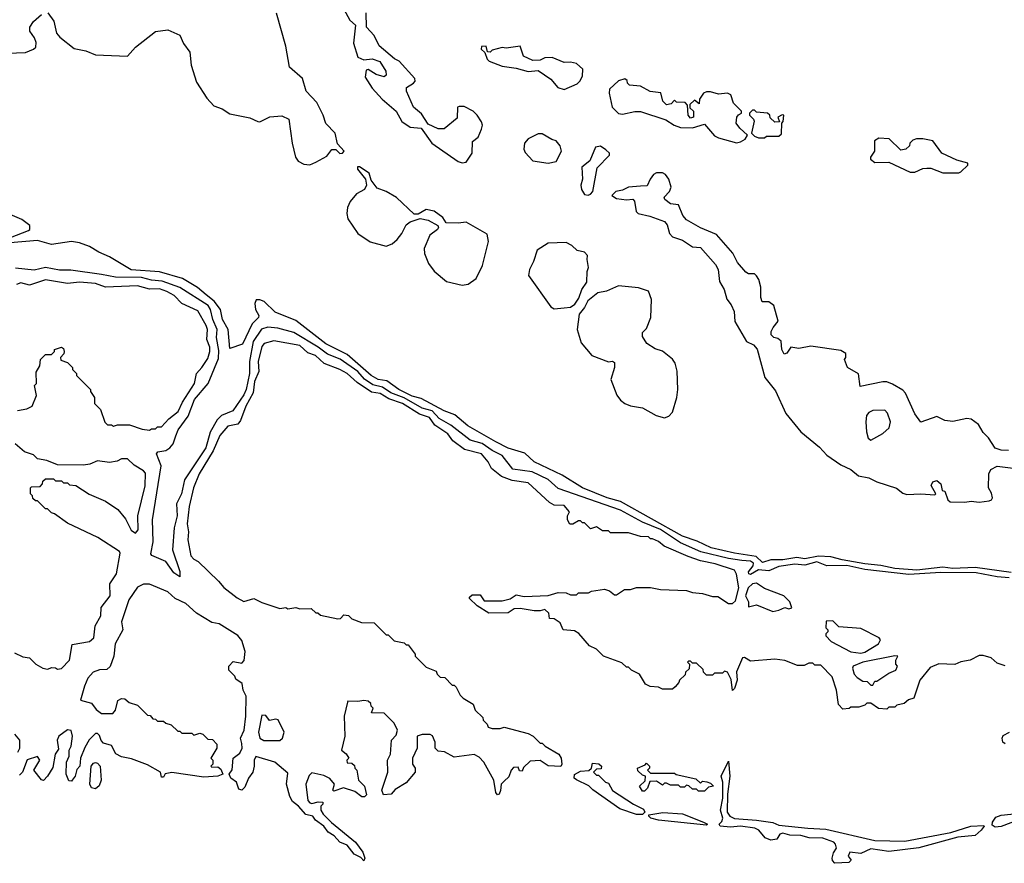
# Model space of a CAD drawing. Extents: x 2386423 to 2568864, y 578392 to 761999.
# Tile 338 of 454: x 2504246 to 2509161, y 672280 to 676492. Entities that reach past the tile are written whole.
import ezdxf

# ---------------------------------------------------------------- set-up
doc = ezdxf.new("R2010")
doc.units = 0

msp = doc.modelspace()

# ---------------------------------------------------------------- linework, layer by layer
at = {"layer": '0CON05XD'}
for points in [[(2505864.4, 676545), (2505895, 676488.8), (2505922, 676465), (2505913.1, 676375), (2505934.4, 676305), (2505965, 676292), (2506005, 676296.2), (2506043.6, 676283.6), (2506073.3, 676235), (2506076.2, 676215), (2506065, 676206.7), (2506025, 676218), (2505985, 676243.8), (2505975, 676240), (2505971.1, 676205), (2506005, 676149.4), (2506055.6, 676095), (2506126.1, 676036.1), (2506153.7, 675983.7), (2506195, 675955.6), (2506249.8, 675949.8), (2506303.1, 675875), (2506434.4, 675784.4), (2506455, 675776.9)], [(2504136.4, 676323.6), (2504275, 676328.8), (2504315.8, 676344.2), (2504326.2, 676355), (2504328.3, 676378.3), (2504320.7, 676400.7), (2504297.5, 676435), (2504296.7, 676455), (2504315, 676482.5), (2504355, 676517.5)], [(2504386.4, 676526.4), (2504416.7, 676485), (2504430, 676425), (2504446.2, 676405), (2504518.3, 676348.3), (2504575.8, 676335.8), (2504625, 676316.2), (2504785, 676310), (2504825, 676354), (2504925, 676433.3), (2504985, 676441.2), (2505046.2, 676415), (2505063.9, 676373.9), (2505095, 676330), (2505102.5, 676265), (2505129.3, 676179.3), (2505180, 676100), (2505215, 676062.5), (2505256.7, 676046.7), (2505295, 676022.5), (2505395, 676001.2), (2505435, 675983.3), (2505445, 675982.5), (2505495, 676006.7), (2505555, 676012.5), (2505590, 675995), (2505606.7, 675875), (2505623.3, 675805), (2505635.9, 675785.9), (2505665, 675771.2), (2505695, 675768), (2505725, 675780.8), (2505779.3, 675810.7), (2505805, 675843.8), (2505823.9, 675843.9), (2505845, 675824), (2505857.5, 675825), (2505865.7, 675835), (2505832.7, 675872.7), (2505820.6, 675925), (2505775, 675973.8), (2505761.5, 676015), (2505728.8, 676078.8), (2505676.7, 676135), (2505658.3, 676198.3), (2505593.8, 676255), (2505575, 676360), (2505528, 676525)], [(2506455, 675776.9), (2506475, 675780), (2506504.4, 675825), (2506506.1, 675883.9), (2506534.3, 675905.7), (2506552, 675945), (2506556.2, 675965), (2506551.7, 675981.7), (2506530, 676015), (2506510, 676035), (2506465, 676058.8), (2506440.7, 676059.3), (2506432.5, 676055), (2506430, 676000), (2506365, 675947.5), (2506335, 675946.9), (2506285, 675970), (2506252.5, 676022.5), (2506212.5, 676055), (2506176.9, 676135), (2506177.1, 676152.9), (2506212.5, 676175), (2506220, 676185), (2506218.3, 676198.3), (2506140, 676285), (2506117, 676297), (2506040.7, 676360.7), (2506015, 676412.5), (2505977.5, 676455), (2505976.4, 676526.4)], [(2506965, 676143.8), (2507028.3, 676171.7), (2507042.5, 676185), (2507055, 676210), (2507057.5, 676245), (2507025, 676272.5), (2506995, 676280), (2506965, 676278), (2506905, 676302.5), (2506868.3, 676301.7), (2506845, 676290), (2506808.3, 676288.3), (2506760.7, 676310.7), (2506745, 676360), (2506675, 676350), (2506655, 676352.5), (2506605, 676340), (2506595, 676330), (2506581.7, 676331.7), (2506575, 676360), (2506551.7, 676358.3), (2506550, 676345), (2506568.3, 676328.3), (2506580, 676295), (2506590, 676285), (2506655, 676260), (2506725, 676250), (2506785, 676232.5), (2506835, 676237.5), (2506897.5, 676195), (2506932.7, 676152.7), (2506965, 676143.8)], [(2507825, 675877.5), (2507845, 675882.5), (2507867.5, 675895), (2507880, 675915), (2507840.5, 675950.5), (2507823.3, 675975), (2507826.7, 676005), (2507833.6, 676016.4), (2507850, 676025), (2507850, 676035), (2507810, 676075), (2507796.4, 676116.4), (2507780, 676125), (2507735, 676120), (2507695, 676132.5), (2507675, 676132.5), (2507660, 676125), (2507640, 676095), (2507638.3, 676071.7), (2507615, 676090), (2507591.7, 676068.3), (2507591.7, 676051.7), (2507610, 676035), (2507610, 676005), (2507595, 676000), (2507582.5, 676015), (2507580, 676065), (2507568.3, 676078.3), (2507525, 676080), (2507515, 676090), (2507498.3, 676071.7), (2507475, 676067.5), (2507457.5, 676085), (2507447, 676127), (2507393, 676133), (2507345, 676160), (2507290, 676165), (2507280, 676175), (2507278.3, 676188.3), (2507267, 676197), (2507235, 676187.5), (2507191.2, 676145), (2507188.8, 676125), (2507203.8, 676055), (2507235, 676023.3), (2507255, 676020), (2507316.4, 676033.6), (2507345, 676033.3), (2507471.7, 675991.7), (2507512.5, 675965), (2507545, 675953.8), (2507605, 675952.5), (2507665, 675970), (2507715, 675912.5), (2507735, 675902.5), (2507825, 675877.5)], [(2507965, 675902.5), (2507975, 675910), (2508035, 675910), (2508048.3, 675921.7), (2508050, 675975), (2508057, 675983), (2508060, 676015), (2508053, 676017), (2508030, 676005), (2508038.3, 675981.7), (2508015, 675980), (2507991.7, 676001.7), (2507990, 676015), (2507980, 676025), (2507925, 676030), (2507915, 676040), (2507905, 676040), (2507890, 676025), (2507890, 676015), (2507910, 675995), (2507912.5, 675985), (2507900, 675925), (2507915, 675910), (2507935, 675902.5), (2507965, 675902.5)], [(2506885, 675776.2), (2506925, 675783.8), (2506950.8, 675835), (2506945, 675862.5), (2506925, 675887.5), (2506903, 675893), (2506855, 675922.5), (2506835, 675922.5), (2506785, 675896.7), (2506766.7, 675875), (2506763.3, 675845), (2506769.3, 675829.3), (2506807.7, 675787.7), (2506885, 675776.2)], [(2507084.4, 675615.6), (2507095, 675620.6), (2507107.1, 675635), (2507128.3, 675751.7), (2507190, 675815), (2507190, 675825), (2507173, 675843), (2507145, 675860), (2507120, 675855), (2507093, 675787), (2507052, 675755), (2507055.7, 675695), (2507048.1, 675665), (2507050, 675645), (2507065, 675619.4), (2507084.4, 675615.6)], [(2508855, 675726.7), (2508935, 675727.5), (2508945, 675732.5), (2508980, 675765), (2508980, 675775), (2508925, 675790), (2508850, 675825), (2508805, 675886.7), (2508755, 675897.5), (2508723, 675897), (2508705, 675890), (2508690, 675875), (2508688.3, 675861.7), (2508670, 675845), (2508645, 675840), (2508587, 675897), (2508535, 675900), (2508513, 675887), (2508512.5, 675835), (2508492.5, 675805), (2508492.5, 675795), (2508515, 675778.8), (2508585, 675781.2), (2508690.5, 675730.5), (2508715, 675730), (2508755, 675748.8), (2508775, 675751.2), (2508795, 675751.2), (2508855, 675726.7)], [(2506455, 675165.8), (2506485, 675172), (2506525, 675200), (2506555.8, 675264.2), (2506587.1, 675385), (2506580.5, 675420.5), (2506475, 675481.8), (2506435.6, 675475.6), (2506375, 675477.5), (2506358.9, 675505), (2506315, 675536.4), (2506275, 675544), (2506235, 675521.2), (2506215, 675521.2), (2506126.9, 675605), (2506075, 675634.5), (2506030.7, 675650.7), (2506001.2, 675691.2), (2505990.8, 675725), (2505943, 675757), (2505933.3, 675756.7), (2505933.3, 675745), (2505973.3, 675695), (2505976.7, 675665), (2505966.7, 675645), (2505927.3, 675622.7), (2505896.4, 675583.6), (2505883.3, 675555), (2505878.8, 675525), (2505885, 675497.5), (2505934.1, 675424.1), (2505995, 675382.5), (2506075, 675361.2), (2506105, 675373.3), (2506130, 675395), (2506153.3, 675425), (2506175, 675467.5), (2506195, 675483.3), (2506245, 675500), (2506285, 675490.9), (2506333.3, 675465), (2506337.5, 675455), (2506331.2, 675445), (2506293, 675417), (2506265, 675350), (2506267.5, 675325), (2506286.2, 675275), (2506315, 675236.7), (2506377.5, 675185), (2506455, 675165.8)], [(2509181.7, 674341.7), (2509145, 674342.5), (2509115, 674353.3), (2509082, 674405), (2509055, 674431.2), (2509031.7, 674471.7), (2508995, 674497.1), (2508975, 674501.4), (2508905, 674485.7), (2508865, 674491.2), (2508825, 674510), (2508745, 674483.3), (2508714.1, 674524.1), (2508668, 674628), (2508655, 674642.5), (2508602.7, 674672.7), (2508575, 674683.8), (2508555, 674684), (2508441.2, 674661.2), (2508433.6, 674723.6), (2508378.8, 674755), (2508363.3, 674795), (2508370, 674805), (2508370, 674825), (2508345, 674840), (2508195, 674861.2), (2508135, 674850), (2508095, 674857.5), (2508075, 674827.5), (2508061.7, 674821.7), (2508051.2, 674845), (2508047, 674887), (2508030.7, 674900.7), (2508010, 674905), (2507998.3, 674918.3), (2507997.5, 674935), (2508007.5, 674955), (2508033, 674987), (2508010, 675065), (2507985, 675082.5), (2507953, 675083), (2507946.7, 675105), (2507946.1, 675156.1), (2507936.2, 675195), (2507925, 675212.5), (2507915, 675222.5), (2507885, 675222.5), (2507870.7, 675230.7), (2507829.3, 675279.3), (2507806.1, 675326.1), (2507725, 675420), (2507645, 675453.3), (2507575, 675492), (2507556.2, 675515), (2507535, 675567.5), (2507495, 675573.3), (2507467.5, 675595), (2507463.3, 675606.7), (2507490, 675635), (2507497.5, 675655), (2507486.7, 675695), (2507469.3, 675719.3), (2507455, 675727.5), (2507425, 675727.5), (2507410.7, 675719.3), (2507393.9, 675696.1), (2507378.3, 675661.7), (2507345, 675660), (2507285, 675656.2), (2507255, 675641.2), (2507222.5, 675635), (2507202, 675615), (2507225, 675600), (2507275, 675593.1), (2507306.4, 675596.4), (2507315.8, 675585.8), (2507323.6, 675535), (2507333.6, 675525), (2507391.7, 675511.7), (2507465, 675484.5), (2507477.7, 675467.7), (2507490.3, 675425), (2507505, 675407.5), (2507555, 675390.4), (2507605, 675358.5), (2507645.4, 675355.4), (2507720, 675270), (2507732.7, 675245), (2507740, 675185), (2507762.6, 675145), (2507776.8, 675096.8), (2507798.3, 675068.3), (2507812.7, 675035), (2507816.7, 674985), (2507875, 674885.6), (2507909.2, 674869.2), (2507926.9, 674846.9), (2507966.1, 674705), (2508019, 674639), (2508071.4, 674525), (2508145.4, 674435), (2508238, 674358), (2508275, 674318.5), (2508345, 674269.2), (2508395, 674245.5), (2508434, 674215), (2508485, 674204.5), (2508525, 674184.5), (2508622.7, 674152.7), (2508655, 674127.3), (2508675, 674120.7), (2508744.5, 674124.5), (2508815, 674120), (2508820, 674125), (2508796.4, 674166.4), (2508804.6, 674185.4), (2508825, 674192), (2508844, 674175), (2508851.7, 674141.7), (2508865, 674137.5), (2508880, 674095), (2508890.8, 674085), (2508965, 674082.3)], [(2504200, 675405), (2504289.7, 675440.3), (2504296.2, 675445), (2504296.7, 675465), (2504257.5, 675495), (2504155, 675538)], [(2507815, 673829), (2507698.6, 673855), (2507628.9, 673888.9), (2507555, 673913), (2507246.1, 674086.1), (2507179.2, 674105), (2507055, 674155.4), (2506955, 674217.1), (2506815, 674283.9), (2506767.5, 674327.5), (2506685, 674353.3), (2506623.1, 674385), (2506483.1, 674465), (2506418.9, 674518.9), (2506365, 674538.9), (2506250.3, 674600.3), (2506205, 674613), (2506138.1, 674645), (2506078.4, 674688.4), (2506035, 674695.4), (2506000.5, 674715), (2505880.9, 674820.9), (2505775, 674873.5), (2505625, 674990.6), (2505521.9, 675031.9), (2505466.7, 675085), (2505445, 675093.3), (2505427.5, 675092.5), (2505420, 675075), (2505423.3, 675045), (2505440, 675015), (2505438, 675005), (2505406.9, 674973.1), (2505358.3, 674871.7), (2505295, 674850), (2505286.5, 674945), (2505259.1, 674995), (2505248.2, 675045), (2505217.4, 675087.4), (2505177.6, 675117.6), (2505134.2, 675154.2), (2505059.3, 675199.3), (2504945, 675233.4), (2504803.5, 675243.5), (2504695, 675308.5), (2504640.7, 675330.7), (2504595, 675360), (2504545, 675378), (2504505, 675383.8), (2504405, 675370), (2504335, 675389.2), (2504198.3, 675378.3)], [(2506915, 675048.8), (2506965, 675053.3), (2506995, 675057.5), (2507017.7, 675072.3), (2507038, 675102), (2507052, 675145), (2507077.7, 675182.3), (2507079.2, 675235), (2507086, 675255), (2507078.8, 675295), (2507081.2, 675315), (2507065, 675331.2), (2507028.8, 675338.8), (2507003.1, 675365), (2506975, 675379.1), (2506885, 675375.7), (2506829.5, 675340.5), (2506811.9, 675285), (2506790.8, 675245), (2506786.7, 675215), (2506898.3, 675058.3), (2506915, 675048.8)], [(2505026.5, 674413.5), (2505037.1, 674445), (2505087.2, 674512.8), (2505118.9, 674595), (2505187.4, 674675), (2505239, 674801), (2505241, 674841), (2505228.9, 674905), (2505232.7, 674945), (2505211, 674995), (2505199, 675045), (2505187.1, 675065), (2505045, 675155.7), (2504957.2, 675187.2), (2504905, 675191.6), (2504855, 675205.2), (2504725, 675206.5), (2504655, 675220.2), (2504500.8, 675240.8), (2504445, 675241.1), (2504375, 675254.7), (2504318.3, 675241.7), (2504225, 675251.3)], [(2504235, 674540), (2504281.7, 674548.3), (2504308.3, 674561.7), (2504330, 674615), (2504320, 674665), (2504330, 674675), (2504328.3, 674731.7), (2504347, 674763), (2504350, 674795), (2504375, 674820), (2504405, 674820), (2504420, 674835), (2504420, 674845), (2504455, 674857.5), (2504465, 674850), (2504467.5, 674835), (2504466.2, 674823.8), (2504450, 674805), (2504451.7, 674791.7), (2504485, 674780), (2504510, 674755), (2504510, 674745), (2504530, 674725), (2504530, 674715), (2504600, 674645), (2504600, 674635), (2504620, 674605), (2504620, 674575), (2504650, 674545), (2504671.7, 674481.7), (2504685, 674470), (2504705, 674470), (2504715, 674462.5), (2504735, 674470), (2504795, 674470), (2504858.3, 674448.3), (2504895, 674442.5), (2504905, 674450), (2504925, 674450), (2504935, 674460), (2504955, 674460), (2504990, 674500), (2505037.1, 674535), (2505058.3, 674581.7), (2505118.6, 674675), (2505128.8, 674725), (2505155, 674756.2), (2505185, 674800), (2505196, 674835), (2505195, 674856.7), (2505180.9, 674895), (2505183.3, 674945), (2505176.9, 674965), (2505135, 675038.6), (2505055, 675075.5), (2505018.1, 675115), (2504980, 675135), (2504945, 675147.6), (2504895, 675146.2), (2504835, 675162.9), (2504675, 675156.9), (2504625, 675174.4), (2504545, 675181.1), (2504485, 675175.6), (2504375, 675192.5), (2504295, 675165.8), (2504251.9, 675178.1), (2504230.7, 675169.3)], [(2507465, 674504), (2507487.3, 674512.7), (2507505, 674532.5), (2507526.7, 674605), (2507532, 674645), (2507527.7, 674737.7), (2507517.7, 674777.7), (2507505, 674796.7), (2507455, 674836.2), (2507418.8, 674848.8), (2507377.5, 674875), (2507355, 674910), (2507355, 674930), (2507375, 674950), (2507396.7, 675005), (2507400, 675095), (2507385, 675136.7), (2507335, 675153.8), (2507235, 675163.8), (2507175, 675136.7), (2507131.7, 675128.3), (2507082.3, 675087.7), (2507066.2, 675055), (2507038.8, 675021.2), (2507028.6, 674945), (2507049.1, 674879.1), (2507102, 674815), (2507185, 674783.8), (2507205, 674787.5), (2507215, 674780), (2507216.2, 674755), (2507197.5, 674695), (2507227, 674617), (2507245, 674592), (2507266.7, 674575), (2507295, 674564.3), (2507355, 674554), (2507423.3, 674515), (2507465, 674504)], [(2509184.9, 673704.9), (2509125, 673709.9), (2509020.6, 673730.6), (2508845, 673731.9), (2508685, 673721.4), (2508465, 673746.7), (2508375, 673767.6), (2508275, 673764.7), (2508224.8, 673784.8), (2508165, 673768), (2508115, 673773), (2508035, 673761.2), (2507985, 673741), (2507935, 673744.6), (2507895, 673722.2), (2507885.3, 673725.3), (2507883.8, 673735), (2507907.2, 673765), (2507908.8, 673778.8), (2507895, 673787.8), (2507851.6, 673791.6), (2507785, 673801.5), (2507645.7, 673835.7), (2507545, 673879.8), (2507445, 673946.8), (2507355, 673982.9), (2507245, 674043.9), (2506935, 674151.2), (2506885, 674197.1), (2506805.2, 674235.2), (2506707.8, 674247.8), (2506655, 674316), (2506605, 674340.8), (2506555, 674376), (2506495, 674392.6), (2506398.3, 674468.3), (2506340.7, 674500.7), (2506305, 674538.3), (2506255, 674552), (2506165, 674603.9), (2506099.1, 674629.1), (2506057.3, 674657.3), (2506009.6, 674669.6), (2505967.9, 674697.9), (2505933.5, 674735), (2505846.5, 674796.5), (2505782, 674822), (2505736.7, 674856.7), (2505615, 674930.5), (2505535, 674951.9), (2505485, 674957.4), (2505453.6, 674946.4), (2505411.8, 674885), (2505393.9, 674785), (2505392.9, 674725), (2505376.8, 674645), (2505365, 674618.7), (2505310.5, 674539.5), (2505254.5, 674515.5), (2505231.7, 674495), (2505197.2, 674432.8), (2505175.7, 674355), (2505069.1, 674195), (2505054.6, 674125), (2505029.3, 674075), (2505033.2, 674015), (2505016.7, 673955), (2505009.2, 673845), (2505045, 673737.5), (2505045, 673710), (2505015, 673730.8), (2504976.5, 673786.5), (2504906, 673816), (2504900.8, 673825), (2504912.9, 673885), (2504908.5, 673995), (2504953.2, 674265), (2504929.5, 674325), (2504935.4, 674334.6), (2504975, 674341.8), (2504996.1, 674353.9), (2505013.2, 674375), (2505026.5, 674413.5)], [(2505844.4, 674745.6), (2505766.1, 674776.1), (2505722.5, 674815), (2505685, 674828.5), (2505644.5, 674865.5), (2505515, 674888.6), (2505467.5, 674875), (2505455, 674860), (2505437.1, 674785), (2505439.6, 674735), (2505419.2, 674685), (2505411.2, 674628.8), (2505375, 674562), (2505349.2, 674490.8), (2505335, 674472.5), (2505285, 674462), (2505245, 674415.7), (2505211.3, 674338.7), (2505141.8, 674225), (2505113.2, 674155), (2505092, 674062), (2505082.9, 673975), (2505088.5, 673935), (2505085.7, 673895.7), (2505100.8, 673815), (2505115, 673798), (2505136.5, 673786.5), (2505239.3, 673689.3), (2505265, 673657.5), (2505331.2, 673605), (2505365, 673586.7), (2505415, 673602.5), (2505455, 673582.5), (2505545, 673552.5), (2505575, 673557.5), (2505585, 673550), (2505625, 673557.5), (2505645, 673550), (2505701.7, 673551.7), (2505725, 673530), (2505735, 673530), (2505748.3, 673518.3), (2505835, 673500), (2505848.3, 673501.7), (2505865, 673520), (2505887, 673517), (2505905, 673500), (2505953, 673483), (2506015, 673480), (2506075, 673420), (2506085, 673420), (2506115, 673390), (2506165, 673380), (2506175, 673370), (2506185, 673370), (2506220, 673325), (2506220, 673315), (2506275, 673260), (2506325, 673240), (2506330, 673225), (2506345, 673210), (2506368.3, 673208.3), (2506405, 673170), (2506415, 673170), (2506425, 673160), (2506445, 673120), (2506460, 673105), (2506510, 673075), (2506520, 673045), (2506558.3, 673008.3), (2506560, 672995), (2506580, 672975), (2506585, 672960), (2506605, 672952.5), (2506645, 672952.5), (2506665, 672960), (2506785, 672927.5), (2506810, 672915), (2506845, 672880), (2506855, 672880), (2506870, 672865), (2506937.5, 672825), (2506950, 672805), (2506952.5, 672775), (2506947, 672763), (2506885, 672767.5), (2506845, 672792.5), (2506795, 672790), (2506761.7, 672758.3), (2506755, 672740), (2506741.7, 672741.7), (2506735, 672760), (2506711.7, 672758.3), (2506700, 672745), (2506688.3, 672711.7), (2506665, 672690), (2506650, 672675), (2506647, 672643), (2506640, 672625), (2506631.7, 672621.7), (2506623, 672633), (2506612.5, 672695), (2506562.5, 672785), (2506539.3, 672809.3), (2506515, 672822.5), (2506415, 672810), (2506367, 672837), (2506335, 672840), (2506320, 672855), (2506320, 672885), (2506306.4, 672916.4), (2506295, 672922.5), (2506255, 672922.5), (2506230, 672915), (2506230, 672855), (2506207.5, 672805), (2506207.5, 672775), (2506220, 672755), (2506220, 672735), (2506175, 672682.5), (2506120.7, 672649.3), (2506100, 672625), (2506061.7, 672621.7), (2506053.3, 672645), (2506083.3, 672735), (2506082.5, 672795), (2506097.5, 672825), (2506102.5, 672895), (2506125, 672920), (2506132.5, 672945), (2506115, 672980), (2506065, 673030), (2506001.7, 673031.7), (2506010, 673055), (2506000, 673065), (2505998.3, 673078.3), (2505985, 673090), (2505965, 673092.5), (2505935, 673087.5), (2505885, 673090), (2505882.5, 673085), (2505866.7, 673015), (2505870, 672915), (2505852.5, 672845), (2505876.4, 672826.4), (2505890, 672805), (2505880, 672795), (2505881.7, 672781.7), (2505905, 672780), (2505918.3, 672768.3), (2505920, 672755), (2505930, 672745), (2505937.5, 672695), (2505966.7, 672665), (2505978.3, 672621.7), (2505967.5, 672612.5), (2505955, 672612.5), (2505918.8, 672638.8), (2505863, 672657), (2505815, 672640), (2505810, 672645), (2505817.5, 672675), (2505793.9, 672703.9), (2505765, 672718.8), (2505705, 672732.5), (2505691.7, 672718.3), (2505674, 672675), (2505684.4, 672594.4), (2505695, 672581.2), (2505705, 672578.8), (2505737, 672587), (2505760, 672585), (2505760, 672575), (2505750, 672565), (2505750, 672545), (2505761.2, 672525), (2505803.2, 672483.2), (2505922.5, 672385), (2505960, 672335), (2505970, 672305), (2505965, 672292.5), (2505948.8, 672308.8), (2505916.7, 672325), (2505880.5, 672370.5), (2505845, 672386.2), (2505816.9, 672416.9), (2505786.2, 672435), (2505764, 672465), (2505723.3, 672495), (2505710, 672515), (2505675, 672523.3), (2505638, 672565), (2505607.8, 672587.8), (2505594.2, 672614.2), (2505578.8, 672675), (2505585, 672730), (2505520, 672785), (2505425, 672812.5), (2505416.7, 672795), (2505417.5, 672765), (2505409.4, 672735), (2505389.2, 672705), (2505370.6, 672659.4), (2505355, 672645.6), (2505340.9, 672650.9), (2505327.8, 672685), (2505300, 672705), (2505292.5, 672725), (2505306.7, 672746.7), (2505312.5, 672805), (2505345, 672830), (2505357.1, 672855), (2505355, 672877.5), (2505349.2, 672905), (2505367.5, 672945), (2505375.6, 673015), (2505376.2, 673115), (2505362.5, 673145), (2505357, 673177), (2505325, 673200), (2505320, 673215), (2505290, 673245), (2505290, 673265), (2505311.7, 673288.3), (2505355, 673280), (2505367, 673293), (2505371.7, 673338.3), (2505355, 673392.5), (2505335, 673416.7), (2505242.5, 673475), (2505205, 673482), (2505128.5, 673528.5), (2505075, 673577.5), (2505022.7, 673602.7), (2504985, 673636), (2504895, 673673.8), (2504865, 673674.2), (2504835, 673659.4), (2504790.6, 673595), (2504754.4, 673485), (2504762, 673445), (2504722.5, 673375), (2504715.5, 673314.5), (2504698.2, 673261.8), (2504681.9, 673248.1), (2504644.5, 673245.5), (2504613.8, 673235), (2504586, 673205), (2504569.4, 673165), (2504550, 673095), (2504605, 673078.8), (2504628.3, 673048.3), (2504655, 673027.5), (2504712, 673028), (2504723.8, 673045), (2504737, 673093), (2504755, 673102.5), (2504771.7, 673101.7), (2504793.3, 673083.3), (2504835, 673070), (2504885, 673020), (2504898.3, 673018.3), (2504911.7, 673001.7), (2504925, 673000), (2504935, 672990), (2504965, 672990), (2504975, 672980), (2505001.7, 672971.7), (2505035, 672940), (2505045, 672940), (2505055, 672930), (2505105, 672930), (2505115, 672920), (2505145, 672930), (2505160, 672925), (2505185, 672900), (2505208.3, 672898.3), (2505230, 672875), (2505230, 672855), (2505200, 672805), (2505210, 672795), (2505210, 672775), (2505200, 672765), (2505205, 672760), (2505235, 672762.5), (2505250, 672750), (2505260, 672725), (2505235, 672715.7), (2505165, 672710.6), (2505005, 672734.2), (2504973.3, 672726.7), (2504965, 672710), (2504955, 672710), (2504950, 672735), (2504885, 672772), (2504805, 672801.2), (2504755, 672811.2), (2504725.9, 672825.9), (2504705, 672867.5), (2504665, 672880), (2504653, 672893), (2504645, 672917.5), (2504635, 672927.5), (2504625, 672927.5), (2504593.9, 672896.1), (2504572.3, 672857.7), (2504550, 672805), (2504546.7, 672765), (2504531.7, 672748.3), (2504522.5, 672715), (2504507.5, 672695), (2504505, 672690), (2504491.7, 672691.7), (2504477.5, 672725), (2504480, 672785), (2504492.5, 672815), (2504492.5, 672845), (2504502.5, 672865), (2504510, 672915), (2504503, 672943), (2504485, 672946.7), (2504442.5, 672915), (2504433.3, 672895), (2504439.3, 672850.7), (2504423.8, 672825), (2504412.3, 672757.7), (2504385.6, 672714.4), (2504365, 672693.3), (2504355, 672697.5), (2504317.5, 672745), (2504346.7, 672795), (2504335, 672812.5), (2504283.6, 672796.4), (2504260, 672735), (2504245, 672720)], [(2509165, 673266.7), (2509125, 673278.8), (2509096.2, 673306.2), (2509055, 673317.5), (2509035, 673317.5), (2508990, 673295), (2508945, 673286.7), (2508915, 673272.5), (2508835, 673276.7), (2508791.7, 673258.3), (2508740, 673195), (2508710, 673105), (2508683, 673097), (2508661.7, 673078.3), (2508625, 673070), (2508615, 673060), (2508585, 673060), (2508575, 673050), (2508533, 673053), (2508495, 673080), (2508475, 673080), (2508465, 673070), (2508435, 673060), (2508395, 673060), (2508387, 673053), (2508355, 673050), (2508333, 673073), (2508323.3, 673145), (2508301.7, 673211.7), (2508245, 673270), (2508215, 673270), (2508205, 673280), (2508185, 673280), (2508161.7, 673268.3), (2508128.3, 673268.3), (2508065, 673292.5), (2508015, 673300), (2507895, 673290), (2507865, 673307.5), (2507855, 673306.7), (2507824.2, 673235.8), (2507828.1, 673195), (2507815, 673152.5), (2507805, 673142.5), (2507797, 673197), (2507780, 673235), (2507765, 673240), (2507755, 673230), (2507715, 673230), (2507705, 673220), (2507675, 673220), (2507660, 673235), (2507658.3, 673248.3), (2507625, 673280), (2507605, 673280), (2507595, 673290), (2507585, 673290), (2507580, 673285), (2507590, 673275), (2507588.3, 673251.7), (2507570, 673235), (2507568.3, 673221.7), (2507540, 673195), (2507537, 673183), (2507518.3, 673161.7), (2507505, 673150), (2507455, 673150), (2507435, 673160), (2507393, 673163), (2507370, 673175), (2507340, 673225), (2507300, 673245), (2507285, 673260), (2507275, 673260), (2507251.7, 673281.7), (2507160, 673315), (2507125, 673350), (2507090, 673365), (2507037, 673427), (2507015, 673440), (2506960, 673445), (2506945, 673480), (2506915, 673500), (2506891.7, 673501.7), (2506888.3, 673528.3), (2506867, 673547), (2506845, 673540), (2506815, 673540), (2506745, 673552.5), (2506715, 673550), (2506685, 673530), (2506588.3, 673528.3), (2506530, 673565), (2506491.7, 673601.7), (2506491.7, 673608.3), (2506505, 673620), (2506545, 673620), (2506565, 673590), (2506655, 673590), (2506695, 673600), (2506725, 673620), (2506765, 673612.5), (2506885, 673617.5), (2506935, 673632.5), (2506975, 673630), (2506995, 673620), (2507025, 673620), (2507035, 673630), (2507085, 673630), (2507100.7, 673639.3), (2507165, 673648.8), (2507190.7, 673640.7), (2507215, 673620), (2507225, 673620), (2507265, 673647.5), (2507295, 673647.5), (2507325, 673657.5), (2507395, 673657.5), (2507445, 673647.5), (2507575, 673642.5), (2507605, 673632.5), (2507655, 673627.5), (2507705, 673612.5), (2507731.7, 673611.7), (2507785, 673577.5), (2507805, 673577.5), (2507819.5, 673590.5), (2507836.9, 673655), (2507824, 673724), (2507815, 673743.3), (2507717.5, 673775), (2507645, 673789.5), (2507582.4, 673812.4), (2507464.1, 673864.1), (2507435, 673886.7), (2507405, 673900), (2507395, 673900), (2507385, 673910), (2507345, 673912.5), (2507285, 673930), (2507195, 673930), (2507185, 673940), (2507155, 673940), (2507125, 673960), (2507095, 673950), (2507065, 673980), (2507055, 673980), (2507045, 673990), (2507035, 673990), (2507007, 673973), (2506993, 673973), (2506980, 673995), (2506980, 674015), (2506990, 674035), (2506965, 674066), (2506915, 674068.8), (2506890.8, 674080.8), (2506785, 674180), (2506705, 674190.9), (2506650.9, 674210.9), (2506601.7, 674251.7), (2506585, 674284), (2506551.4, 674325), (2506466.8, 674346.8), (2506409.1, 674389.1), (2506384.2, 674425), (2506317.8, 674467.8), (2506291.9, 674505), (2506242, 674522), (2506157.8, 674575), (2506089.5, 674599.5), (2506045, 674626.3), (2506001.7, 674631.7), (2505930.2, 674680.2), (2505881.4, 674725), (2505844.4, 674745.6)], [(2508495, 674393.3), (2508555, 674426), (2508587.1, 674455), (2508592.5, 674485), (2508577.9, 674527.9), (2508565, 674542), (2508505, 674540), (2508485, 674530.8), (2508473.8, 674516.2), (2508469.4, 674485), (2508473.1, 674435), (2508482.3, 674402.3), (2508495, 674393.3)], [(2504385, 673248.8), (2504407, 673257), (2504425, 673256.7), (2504435, 673250), (2504455, 673253.3), (2504495.7, 673295), (2504507.5, 673372.5), (2504595, 673388.1), (2504615.8, 673405), (2504622.9, 673465), (2504650.8, 673515), (2504652.3, 673557.7), (2504697.8, 673615), (2504695.6, 673675), (2504729.1, 673725), (2504748.3, 673828.3), (2504745, 673837.5), (2504636.1, 673906.1), (2504485, 673977.5), (2504420, 674025), (2504405, 674030), (2504385, 674050), (2504375, 674050), (2504335, 674090), (2504325, 674090), (2504311.7, 674101.7), (2504310, 674115), (2504300, 674125), (2504300, 674155), (2504305, 674160), (2504348.3, 674161.7), (2504360, 674175), (2504361.7, 674188.3), (2504375, 674200), (2504415, 674200), (2504425, 674190), (2504455, 674190), (2504465, 674180), (2504485, 674180), (2504495, 674170), (2504527, 674167), (2504593, 674123), (2504675, 674087.5), (2504736.4, 674046.4), (2504775, 674000), (2504802.7, 673942.7), (2504825, 673928.8), (2504837.8, 673945), (2504836.4, 674015), (2504873.1, 674165), (2504875, 674227.5), (2504865, 674240), (2504817.5, 674267.5), (2504785, 674300), (2504755, 674298.8), (2504732.3, 674287.7), (2504695, 674281.2), (2504635, 674290), (2504597, 674273), (2504565, 674267.5), (2504435, 674270), (2504381.7, 674291.7), (2504335, 674300), (2504315, 674320), (2504270, 674335), (2504223.6, 674373.6)], [(2508965, 674082.3), (2508995, 674087.9), (2509035, 674082.5), (2509085, 674089.5), (2509097.5, 674095), (2509102.5, 674105), (2509097.7, 674127.7), (2509082.5, 674155), (2509084, 674225), (2509094.3, 674245.7), (2509125, 674263.3), (2509205, 674252.5)], [(2509195, 673732.1), (2509015, 673756.3), (2508905, 673752.4), (2508855, 673759), (2508725, 673744.2), (2508615, 673751.4), (2508545, 673767.6), (2508465, 673774.8), (2508351.2, 673795), (2508295, 673810), (2508233.8, 673813.8), (2508165, 673800.9), (2508125, 673806.4), (2508055.3, 673795.3), (2507995, 673795.3), (2507955, 673782.1), (2507922.6, 673812.6), (2507815, 673829)], [(2508005, 673536.7), (2508035, 673543.3), (2508065, 673557.5), (2508085, 673550), (2508100, 673555), (2508090, 673585), (2508060, 673615), (2507965, 673652.5), (2507925, 673678.8), (2507905, 673675.7), (2507882, 673655), (2507870, 673615), (2507884, 673585), (2507885, 673560), (2507925, 673570), (2508005, 673536.7)], [(2508445, 673330), (2508465, 673333.8), (2508533.3, 673375), (2508542.5, 673395), (2508536.4, 673406.4), (2508445, 673452.5), (2508335, 673460), (2508305, 673490), (2508271.7, 673488.3), (2508270, 673455), (2508280, 673445), (2508280, 673435), (2508270, 673425), (2508270, 673415), (2508297, 673387), (2508395, 673336), (2508445, 673330)], [(2504220.3, 673330.3), (2504261.2, 673311.2), (2504296.1, 673306.1), (2504327.5, 673275), (2504362.5, 673255), (2504385, 673248.8)], [(2508505, 673170), (2508515, 673190), (2508525, 673190), (2508585, 673230), (2508620, 673245), (2508627.5, 673265), (2508620, 673275), (2508620, 673295), (2508630, 673315), (2508615, 673316.7), (2508455, 673284), (2508407.5, 673265), (2508403.3, 673255), (2508412.5, 673225), (2508427, 673207), (2508455, 673190), (2508477, 673187), (2508495, 673170), (2508505, 673170)], [(2505545, 672893.8), (2505557.5, 672905), (2505566.7, 672935), (2505536.1, 672996.1), (2505525, 673000), (2505493, 672993), (2505475, 673017.5), (2505455, 673020), (2505438, 672935), (2505444.3, 672904.3), (2505465, 672893.8), (2505545, 672893.8)], [(2504237.5, 672835), (2504247.5, 672855), (2504247.5, 672895), (2504222.5, 672925)], [(2509165, 672876.7), (2509154.1, 672884.1), (2509151.2, 672905), (2509155, 672917.5), (2509187.5, 672935)], [(2504625, 672651.2), (2504605, 672656.7), (2504596, 672675), (2504602.5, 672765), (2504615, 672780), (2504625, 672782.5), (2504635, 672780), (2504647.5, 672765), (2504653.3, 672695), (2504643.6, 672666.4), (2504625, 672651.2)], [(2507325, 672523.1), (2507241.5, 672551.5), (2507107.1, 672647.1), (2507087.5, 672667.5), (2507025, 672696), (2507013.8, 672705), (2507015.9, 672724.1), (2507045, 672740), (2507087, 672743), (2507100, 672755), (2507105, 672780), (2507137, 672777), (2507150, 672765), (2507148.3, 672751.7), (2507125, 672750), (2507110, 672735), (2507125, 672720), (2507135, 672720), (2507170, 672685), (2507185, 672680), (2507205, 672643.3), (2507310, 672575), (2507360, 672550), (2507367.5, 672535), (2507355, 672524), (2507325, 672523.1)], [(2507665, 672640), (2507635, 672640), (2507625, 672650), (2507605, 672650), (2507587, 672667), (2507575, 672670), (2507565, 672660), (2507545, 672660), (2507535, 672670), (2507495, 672670), (2507475, 672680), (2507465, 672680), (2507455, 672670), (2507425, 672690), (2507391.7, 672688.3), (2507380, 672655), (2507365, 672640), (2507355, 672640), (2507340, 672665), (2507368.3, 672691.7), (2507370, 672715), (2507355, 672720), (2507331.7, 672741.7), (2507330, 672755), (2507368.3, 672771.7), (2507375, 672780), (2507390, 672765), (2507390, 672755), (2507380, 672745), (2507395, 672730), (2507515, 672730), (2507523, 672723), (2507621.7, 672701.7), (2507645, 672680), (2507655, 672690), (2507677, 672687), (2507695, 672680), (2507710, 672665), (2507685, 672660), (2507665, 672640)], [(2508315, 672280), (2508303.3, 672293.3), (2508302.5, 672305), (2508308.3, 672331.7), (2508323.3, 672355), (2508318, 672375), (2508310, 672385), (2508256.2, 672406.2), (2508187.4, 672407.4), (2508145, 672419.6), (2508091.2, 672421.2), (2508055, 672430), (2508041.2, 672425), (2508025, 672400), (2507995, 672396.2), (2507967.7, 672407.7), (2507936, 672446), (2507915.4, 672455.4), (2507845, 672465.7), (2507795, 672461.2), (2507742.5, 672465), (2507737.5, 672475), (2507750.9, 672489.1), (2507755.7, 672505), (2507743.8, 672545), (2507756, 672605), (2507755.8, 672685), (2507748, 672715), (2507785, 672790), (2507791.9, 672715), (2507779.4, 672625), (2507778.6, 672535), (2507790.8, 672515), (2507815, 672504.5), (2507925, 672496.2), (2508005, 672483.1), (2508035, 672470.6), (2508180, 672455), (2508270.3, 672450.3), (2508514.4, 672394.4), (2508665, 672390.6), (2508895, 672433.5), (2508994.7, 672465.3), (2509058.3, 672468.3), (2509061.2, 672465), (2509045.6, 672445), (2509015, 672418.9), (2508929.3, 672410.7), (2508735, 672357.9), (2508585, 672339.4), (2508495, 672352.9), (2508445, 672328.8), (2508390, 672335), (2508382.5, 672315), (2508397.5, 672295), (2508385, 672283.3), (2508315, 672280)], [(2507675, 672470), (2507435, 672495.8), (2507396.7, 672505), (2507386.7, 672515), (2507387.5, 672522.5), (2507456.1, 672533.9), (2507555, 672527.5), (2507660, 672485), (2507680, 672475), (2507675, 672470)], [(2509255, 672504.6), (2509145, 672463.4), (2509115, 672460), (2509100.5, 672470.5), (2509103.1, 672485), (2509119.2, 672510.8), (2509145, 672520), (2509225, 672529.2)]]:
    msp.add_lwpolyline(points, dxfattribs=at)

doc.saveas('drawing.dxf')
